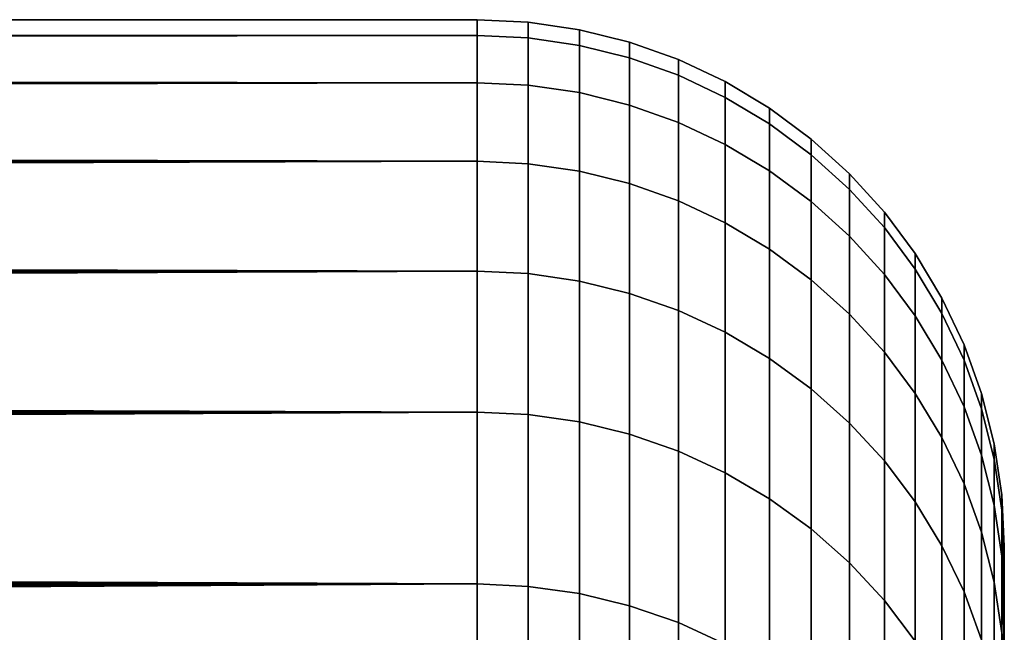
# Model space of a CAD drawing. Header units: metres. Extents: x -32 to 117, y -314 to 32.
# Tile 297 of 380: x 54.006 to 55.5, y 27.07 to 28. Entities that reach past the tile are written whole.
import ezdxf

# ---------------------------------------------------------------- set-up
doc = ezdxf.new("R2010")
doc.units = ezdxf.units.M
doc.layers.add('solid_24_501_064_XXX', color=7, linetype='CONTINUOUS')

msp = doc.modelspace()

# ---------------------------------------------------------------- linework, layer by layer
at = {"layer": 'solid_24_501_064_XXX'}
for points in [[(5.104583, 27.985342, 52.905888), (5.104846, 27.981249, 53.02454), (54.700001, 28, 52)], [(5.108784, 27.988892, 52.788612), (5.104583, 27.985342, 52.905888), (54.700001, 28, 52)], [(5.104846, 27.981249, 53.02454), (5.109465, 27.976601, 53.144482), (54.700001, 28, 52)], [(5.117603, 27.991919, 52.672684), (5.108784, 27.988892, 52.788612), (54.700001, 28, 52)], [(5.118779, 27.971378, 53.265682), (54.700001, 27.976082, 53.157101), (54.700001, 28, 52), (5.109465, 27.976601, 53.144482)], [(5.130588, 27.99444, 52.557949), (5.117603, 27.991919, 52.672684), (54.700001, 28, 52)], [(5.147282, 27.996475, 52.444252), (5.130588, 27.99444, 52.557949), (54.700001, 28, 52)], [(5.167585, 27.998037, 52.331558), (5.147282, 27.996475, 52.444252), (54.700001, 28, 52)], [(5.191731, 27.999136, 52.219948), (5.167585, 27.998037, 52.331558), (54.700001, 28, 52)], [(5.219721, 27.999786, 52.109428), (5.191731, 27.999136, 52.219948), (54.700001, 28, 52)], [(5.251555, 28, 52), (5.219721, 27.999786, 52.109428), (54.700001, 28, 52)], [(5.287916, 27.999773, 51.887318), (5.251555, 28, 52), (54.700001, 28, 52), (54.700001, 27.976082, 50.842899)], [(5.327169, 27.999102, 51.775616), (5.287916, 27.999773, 51.887318), (54.700001, 27.976082, 50.842899)], [(5.369317, 27.997995, 51.664898), (5.327169, 27.999102, 51.775616), (54.700001, 27.976082, 50.842899)], [(5.414441, 27.996466, 51.555141), (5.369317, 27.997995, 51.664898), (54.700001, 27.976082, 50.842899)], [(5.462732, 27.994524, 51.446297), (5.414441, 27.996466, 51.555141), (54.700001, 27.976082, 50.842899)], [(5.513685, 27.992186, 51.338505), (5.462732, 27.994524, 51.446297), (54.700001, 27.976082, 50.842899)], [(5.566727, 27.989464, 51.231911), (5.513685, 27.992186, 51.338505), (54.700001, 27.976082, 50.842899)], [(5.622065, 27.986372, 51.126484), (5.566727, 27.989464, 51.231911), (54.700001, 27.976082, 50.842899)], [(54.777321, 27.97234, 53.156944), (54.777321, 27.996254, 52), (54.700001, 28, 52), (54.700001, 27.976082, 53.157101)], [(54.777321, 27.996254, 52), (54.777321, 27.97234, 50.843056), (54.700001, 27.976082, 50.842899), (54.700001, 28, 52)], [(54.777321, 27.996254, 52), (54.777321, 27.97234, 53.156944), (54.855072, 27.96092, 53.156471), (54.855072, 27.984827, 52)], [(54.777321, 27.97234, 50.843056), (54.777321, 27.996254, 52), (54.855072, 27.984827, 52), (54.855072, 27.96092, 50.843529)], [(5.118779, 27.971378, 53.265682), (5.133124, 27.96557, 53.388103), (54.700001, 27.976082, 53.157101)], [(5.133124, 27.96557, 53.388103), (5.152317, 27.959164, 53.511658), (54.700001, 27.976082, 53.157101)], [(5.152317, 27.959164, 53.511658), (5.176325, 27.952141, 53.636406), (54.700001, 27.976082, 53.157101)], [(5.176325, 27.952141, 53.636406), (5.205487, 27.944473, 53.762505), (54.700001, 27.976082, 53.157101)], [(5.205487, 27.944473, 53.762505), (5.240133, 27.936132, 53.890106), (54.700001, 27.976082, 53.157101)], [(5.240133, 27.936132, 53.890106), (5.280043, 27.927122, 54.018875), (54.700001, 27.976082, 53.157101)], [(5.280043, 27.927122, 54.018875), (5.325219, 27.917414, 54.148952), (54.700001, 27.976082, 53.157101)], [(5.325219, 27.917414, 54.148952), (5.376029, 27.906942, 54.280918), (54.700001, 27.976082, 53.157101)], [(5.432829, 27.89563, 54.415333), (54.700001, 27.904366, 54.312222), (54.700001, 27.976082, 53.157101), (5.376029, 27.906942, 54.280918)], [(5.679662, 27.982922, 51.022221), (5.622065, 27.986372, 51.126484), (54.700001, 27.976082, 50.842899)], [(5.738927, 27.979136, 50.919247), (5.679662, 27.982922, 51.022221), (54.700001, 27.976082, 50.842899)], [(5.799469, 27.975029, 50.817757), (5.738927, 27.979136, 50.919247), (54.700001, 27.976082, 50.842899)], [(5.86158, 27.970627, 50.717796), (5.799469, 27.975029, 50.817757), (54.700001, 27.976082, 50.842899), (54.700001, 27.904366, 49.687778)], [(54.777321, 27.900633, 54.311913), (54.777321, 27.97234, 53.156944), (54.700001, 27.976082, 53.157101), (54.700001, 27.904366, 54.312222)], [(54.777321, 27.97234, 50.843056), (54.777321, 27.900633, 49.688087), (54.700001, 27.904366, 49.687778), (54.700001, 27.976082, 50.842899)], [(54.777321, 27.97234, 53.156944), (54.777321, 27.900633, 54.311913), (54.855072, 27.889244, 54.31097), (54.855072, 27.96092, 53.156471)], [(54.777321, 27.900633, 49.688087), (54.777321, 27.97234, 50.843056), (54.855072, 27.96092, 50.843529), (54.855072, 27.889244, 49.68903)], [(54.855072, 27.984827, 52), (54.855072, 27.96092, 53.156471), (54.931324, 27.941936, 53.155685), (54.931324, 27.965826, 52)], [(54.855072, 27.96092, 50.843529), (54.855072, 27.984827, 52), (54.931324, 27.965826, 52), (54.931324, 27.941936, 50.844315)], [(5.925173, 27.965919, 50.618919), (5.86158, 27.970627, 50.717796), (54.700001, 27.904366, 49.687778)], [(5.990097, 27.960896, 50.520683), (5.925173, 27.965919, 50.618919), (54.700001, 27.904366, 49.687778)], [(6.056006, 27.955599, 50.423775), (5.990097, 27.960896, 50.520683), (54.700001, 27.904366, 49.687778)], [(54.855072, 27.96092, 53.156471), (54.855072, 27.889244, 54.31097), (54.931324, 27.870308, 54.309399), (54.931324, 27.941936, 53.155685)], [(54.855072, 27.889244, 49.68903), (54.855072, 27.96092, 50.843529), (54.931324, 27.941936, 50.844315), (54.931324, 27.870308, 49.690601)], [(54.931324, 27.965826, 52), (54.931324, 27.941936, 53.155685), (55.005348, 27.915567, 53.154598), (55.005348, 27.939434, 52)], [(54.931324, 27.941936, 50.844315), (54.931324, 27.965826, 52), (55.005348, 27.939434, 52), (55.005348, 27.915567, 50.845402)], [(6.123339, 27.950008, 50.327572), (6.056006, 27.955599, 50.423775), (54.700001, 27.904366, 49.687778)], [(6.192833, 27.944042, 50.230679), (6.123339, 27.950008, 50.327572), (54.700001, 27.904366, 49.687778)], [(6.264667, 27.937656, 50.132565), (6.192833, 27.944042, 50.230679), (54.700001, 27.904366, 49.687778)], [(6.338357, 27.930899, 50.034058), (6.264667, 27.937656, 50.132565), (54.700001, 27.904366, 49.687778)], [(6.414952, 27.92367, 49.933918), (6.338357, 27.930899, 50.034058), (54.700001, 27.904366, 49.687778)], [(54.931324, 27.941936, 53.155685), (54.931324, 27.870308, 54.309399), (55.005348, 27.844006, 54.30722), (55.005348, 27.915567, 53.154598)], [(54.931324, 27.870308, 49.690601), (54.931324, 27.941936, 50.844315), (55.005348, 27.915567, 50.845402), (55.005348, 27.844006, 49.69278)], [(55.005348, 27.939434, 52), (55.005348, 27.915567, 53.154598), (55.076424, 27.882069, 53.15321), (55.076424, 27.905907, 52)], [(55.005348, 27.915567, 50.845402), (55.005348, 27.939434, 52), (55.076424, 27.905907, 52), (55.076424, 27.882069, 50.84679)], [(6.495462, 27.915857, 49.830925), (6.414952, 27.92367, 49.933918), (54.700001, 27.904366, 49.687778)], [(6.579183, 27.907488, 49.725769), (6.495462, 27.915857, 49.830925), (54.700001, 27.904366, 49.687778)], [(55.005348, 27.915567, 53.154598), (55.005348, 27.844006, 54.30722), (55.076424, 27.810595, 54.304451), (55.076424, 27.882069, 53.15321)], [(55.005348, 27.844006, 49.69278), (55.005348, 27.915567, 50.845402), (55.076424, 27.882069, 50.84679), (55.076424, 27.810595, 49.695549)], [(5.432829, 27.89563, 54.415333), (5.495449, 27.883453, 54.552059), (54.700001, 27.904366, 54.312222)], [(5.495449, 27.883453, 54.552059), (5.563854, 27.870394, 54.690937), (54.700001, 27.904366, 54.312222)], [(5.563854, 27.870394, 54.690937), (5.638284, 27.856403, 54.8321), (54.700001, 27.904366, 54.312222)], [(5.638284, 27.856403, 54.8321), (5.718978, 27.841433, 54.975681), (54.700001, 27.904366, 54.312222)], [(5.718978, 27.841433, 54.975681), (5.805986, 27.825434, 55.121731), (54.700001, 27.904366, 54.312222)], [(5.805986, 27.825434, 55.121731), (5.899159, 27.808384, 55.270134), (54.700001, 27.904366, 54.312222)], [(5.899159, 27.808384, 55.270134), (5.998357, 27.790258, 55.420746), (54.700001, 27.904366, 54.312222)], [(6.103448, 27.77104, 55.573425), (54.700001, 27.784977, 55.463394), (54.700001, 27.904366, 54.312222), (5.998357, 27.790258, 55.420746)], [(6.666594, 27.898504, 49.618099), (6.579183, 27.907488, 49.725769), (54.700001, 27.904366, 49.687778)], [(6.758825, 27.888788, 49.506908), (6.666594, 27.898504, 49.618099), (54.700001, 27.904366, 49.687778), (54.700001, 27.784977, 48.536606)], [(54.777321, 27.78126, 55.462929), (54.777321, 27.900633, 54.311913), (54.700001, 27.904366, 54.312222), (54.700001, 27.784977, 55.463394)], [(54.777321, 27.900633, 49.688087), (54.777321, 27.78126, 48.537071), (54.700001, 27.784977, 48.536606), (54.700001, 27.904366, 49.687778)], [(54.777321, 27.900633, 54.311913), (54.777321, 27.78126, 55.462929), (54.855072, 27.76992, 55.461517), (54.855072, 27.889244, 54.31097)], [(54.777321, 27.78126, 48.537071), (54.777321, 27.900633, 49.688087), (54.855072, 27.889244, 49.68903), (54.855072, 27.76992, 48.538483)], [(55.076424, 27.905907, 52), (55.076424, 27.882069, 53.15321), (55.143867, 27.841764, 53.151543), (55.143867, 27.865568, 52)], [(55.076424, 27.882069, 50.84679), (55.076424, 27.905907, 52), (55.143867, 27.865568, 52), (55.143867, 27.841764, 50.848457)], [(6.856378, 27.878246, 49.391663), (6.758825, 27.888788, 49.506908), (54.700001, 27.784977, 48.536606)], [(54.855072, 27.889244, 54.31097), (54.855072, 27.76992, 55.461517), (54.931324, 27.751064, 55.459167), (54.931324, 27.870308, 54.309399)], [(54.855072, 27.76992, 48.538483), (54.855072, 27.889244, 49.68903), (54.931324, 27.870308, 49.690601), (54.931324, 27.751064, 48.540833)], [(6.958717, 27.866875, 49.272858), (6.856378, 27.878246, 49.391663), (54.700001, 27.784977, 48.536606)], [(54.931324, 27.870308, 54.309399), (54.931324, 27.751064, 55.459167), (55.005348, 27.724874, 55.455902), (55.005348, 27.844006, 54.30722)], [(54.931324, 27.751064, 48.540833), (54.931324, 27.870308, 49.690601), (55.005348, 27.844006, 49.69278), (55.005348, 27.724874, 48.544098)], [(55.076424, 27.882069, 53.15321), (55.076424, 27.810595, 54.304451), (55.143867, 27.770393, 54.301121), (55.143867, 27.841764, 53.151543)], [(55.076424, 27.810595, 49.695549), (55.076424, 27.882069, 50.84679), (55.143867, 27.841764, 50.848457), (55.143867, 27.770393, 49.698879)], [(7.066037, 27.854639, 49.150593), (6.958717, 27.866875, 49.272858), (54.700001, 27.784977, 48.536606)], [(7.178548, 27.841497, 49.024929), (7.066037, 27.854639, 49.150593), (54.700001, 27.784977, 48.536606)], [(55.143867, 27.865568, 52), (55.143867, 27.841764, 53.151543), (55.207027, 27.795042, 53.149612), (55.207027, 27.818808, 52)], [(55.143867, 27.841764, 50.848457), (55.143867, 27.865568, 52), (55.207027, 27.818808, 52), (55.207027, 27.795042, 50.850388)], [(7.296306, 27.827383, 48.895691), (7.178548, 27.841497, 49.024929), (54.700001, 27.784977, 48.536606)], [(55.005348, 27.844006, 54.30722), (55.005348, 27.724874, 55.455902), (55.076424, 27.691607, 55.451756), (55.076424, 27.810595, 54.304451)], [(55.005348, 27.724874, 48.544098), (55.005348, 27.844006, 49.69278), (55.076424, 27.810595, 49.695549), (55.076424, 27.691607, 48.548244)], [(55.143867, 27.841764, 53.151543), (55.143867, 27.770393, 54.301121), (55.207027, 27.723791, 54.29726), (55.207027, 27.795042, 53.149612)], [(55.143867, 27.770393, 49.698879), (55.143867, 27.841764, 50.848457), (55.207027, 27.795042, 50.850388), (55.207027, 27.723791, 49.70274)], [(7.419082, 27.812277, 48.763142), (7.296306, 27.827383, 48.895691), (54.700001, 27.784977, 48.536606)], [(7.546621, 27.796173, 48.627647), (7.419082, 27.812277, 48.763142), (54.700001, 27.784977, 48.536606)], [(55.076424, 27.810595, 54.304451), (55.076424, 27.691607, 55.451756), (55.143867, 27.651577, 55.446766), (55.143867, 27.770393, 54.301121)], [(55.076424, 27.691607, 48.548244), (55.076424, 27.810595, 49.695549), (55.143867, 27.770393, 49.698879), (55.143867, 27.651577, 48.553234)], [(55.207027, 27.818808, 52), (55.207027, 27.795042, 53.149612), (55.265297, 27.742355, 53.14743), (55.265297, 27.766073, 52)], [(55.207027, 27.795042, 50.850388), (55.207027, 27.818808, 52), (55.265297, 27.766073, 52), (55.265297, 27.742355, 50.85257)], [(7.678889, 27.779045, 48.489346), (7.546621, 27.796173, 48.627647), (54.700001, 27.784977, 48.536606)], [(55.207027, 27.795042, 53.149612), (55.207027, 27.723791, 54.29726), (55.265297, 27.671238, 54.292904), (55.265297, 27.742355, 53.14743)], [(55.207027, 27.723791, 49.70274), (55.207027, 27.795042, 50.850388), (55.265297, 27.742355, 50.85257), (55.265297, 27.671238, 49.707096)], [(6.103448, 27.77104, 55.573425), (6.214521, 27.750698, 55.728107), (54.700001, 27.784977, 55.463394)], [(6.214521, 27.750698, 55.728107), (6.331566, 27.729183, 55.884892), (54.700001, 27.784977, 55.463394)], [(6.331566, 27.729183, 55.884892), (6.454474, 27.70644, 56.043911), (54.700001, 27.784977, 55.463394)], [(6.454474, 27.70644, 56.043911), (6.583142, 27.682407, 56.205269), (54.700001, 27.784977, 55.463394)], [(6.583142, 27.682407, 56.205269), (6.717589, 27.65708, 56.368748), (54.700001, 27.784977, 55.463394)], [(6.717589, 27.65708, 56.368748), (6.857852, 27.630394, 56.534454), (54.700001, 27.784977, 55.463394)], [(7.003938, 27.602261, 56.702679), (54.700001, 27.618116, 56.608646), (54.700001, 27.784977, 55.463394), (6.857852, 27.630394, 56.534454)], [(7.815975, 27.760828, 48.348087), (7.678889, 27.779045, 48.489346), (54.700001, 27.784977, 48.536606), (54.700001, 27.618116, 47.391354)], [(54.777321, 27.614422, 56.608032), (54.777321, 27.78126, 55.462929), (54.700001, 27.784977, 55.463394), (54.700001, 27.618116, 56.608646)], [(54.777321, 27.78126, 48.537071), (54.777321, 27.614422, 47.391968), (54.700001, 27.618116, 47.391354), (54.700001, 27.784977, 48.536606)], [(54.777321, 27.78126, 55.462929), (54.777321, 27.614422, 56.608032), (54.855072, 27.603149, 56.606152), (54.855072, 27.76992, 55.461517)], [(54.777321, 27.614422, 47.391968), (54.777321, 27.78126, 48.537071), (54.855072, 27.76992, 48.538483), (54.855072, 27.603149, 47.393848)], [(54.855072, 27.76992, 55.461517), (54.855072, 27.603149, 56.606152), (54.931324, 27.584408, 56.603024), (54.931324, 27.751064, 55.459167)], [(54.855072, 27.603149, 47.393848), (54.855072, 27.76992, 48.538483), (54.931324, 27.751064, 48.540833), (54.931324, 27.584408, 47.396976)], [(55.143867, 27.770393, 54.301121), (55.143867, 27.651577, 55.446766), (55.207027, 27.605175, 55.440983), (55.207027, 27.723791, 54.29726)], [(55.143867, 27.651577, 48.553234), (55.143867, 27.770393, 49.698879), (55.207027, 27.723791, 49.70274), (55.207027, 27.605175, 48.559017)], [(55.265297, 27.766073, 52), (55.265297, 27.742355, 53.14743), (55.318108, 27.68421, 53.145027), (55.318108, 27.707878, 52)], [(55.265297, 27.742355, 50.85257), (55.265297, 27.766073, 52), (55.318108, 27.707878, 52), (55.318108, 27.68421, 50.854973)], [(7.957725, 27.741472, 48.203861), (7.815975, 27.760828, 48.348087), (54.700001, 27.618116, 47.391354)], [(54.931324, 27.751064, 55.459167), (54.931324, 27.584408, 56.603024), (55.005348, 27.558376, 56.598679), (55.005348, 27.724874, 55.455902)], [(54.931324, 27.584408, 47.396976), (54.931324, 27.751064, 48.540833), (55.005348, 27.724874, 48.544098), (55.005348, 27.558376, 47.401321)], [(8.103909, 27.720945, 48.056755), (7.957725, 27.741472, 48.203861), (54.700001, 27.618116, 47.391354)], [(55.265297, 27.742355, 53.14743), (55.265297, 27.671238, 54.292904), (55.318108, 27.613243, 54.288097), (55.318108, 27.68421, 53.145027)], [(55.265297, 27.671238, 49.707096), (55.265297, 27.742355, 50.85257), (55.318108, 27.68421, 50.854973), (55.318108, 27.613243, 49.711903)], [(8.254256, 27.699245, 47.907104), (8.103909, 27.720945, 48.056755), (54.700001, 27.618116, 47.391354)], [(55.005348, 27.724874, 55.455902), (55.005348, 27.558376, 56.598679), (55.076424, 27.525307, 56.593163), (55.076424, 27.691607, 55.451756)], [(55.005348, 27.558376, 47.401321), (55.005348, 27.724874, 48.544098), (55.076424, 27.691607, 48.548244), (55.076424, 27.525307, 47.406837)], [(55.207027, 27.723791, 54.29726), (55.207027, 27.605175, 55.440983), (55.265297, 27.552847, 55.43446), (55.265297, 27.671238, 54.292904)], [(55.207027, 27.605175, 48.559017), (55.207027, 27.723791, 49.70274), (55.265297, 27.671238, 49.707096), (55.265297, 27.552847, 48.56554)], [(55.318108, 27.707878, 52), (55.318108, 27.68421, 53.145027), (55.364956, 27.621168, 53.142422), (55.364956, 27.644783, 52)], [(55.318108, 27.68421, 50.854973), (55.318108, 27.707878, 52), (55.364956, 27.644783, 52), (55.364956, 27.621168, 50.857578)], [(8.4095, 27.676226, 47.754234), (8.254256, 27.699245, 47.907104), (54.700001, 27.618116, 47.391354)], [(55.076424, 27.691607, 55.451756), (55.076424, 27.525307, 56.593163), (55.143867, 27.485518, 56.586521), (55.143867, 27.651577, 55.446766)], [(55.076424, 27.525307, 47.406837), (55.076424, 27.691607, 48.548244), (55.143867, 27.651577, 48.553234), (55.143867, 27.485518, 47.413479)], [(8.570502, 27.651699, 47.597321), (8.4095, 27.676226, 47.754234), (54.700001, 27.618116, 47.391354)], [(55.318108, 27.68421, 53.145027), (55.318108, 27.613243, 54.288097), (55.364956, 27.550362, 54.282887), (55.364956, 27.621168, 53.142422)], [(55.318108, 27.613243, 49.711903), (55.318108, 27.68421, 50.854973), (55.364956, 27.621168, 50.857578), (55.364956, 27.550362, 49.717113)], [(55.265297, 27.671238, 54.292904), (55.265297, 27.552847, 55.43446), (55.318108, 27.495098, 55.427261), (55.318108, 27.613243, 54.288097)], [(55.265297, 27.552847, 48.56554), (55.265297, 27.671238, 49.707096), (55.318108, 27.613243, 49.711903), (55.318108, 27.495098, 48.572739)], [(8.737065, 27.625616, 47.436527), (8.570502, 27.651699, 47.597321), (54.700001, 27.618116, 47.391354)], [(55.143867, 27.651577, 55.446766), (55.143867, 27.485518, 56.586521), (55.207027, 27.439394, 56.578827), (55.207027, 27.605175, 55.440983)], [(55.143867, 27.485518, 47.413479), (55.143867, 27.651577, 48.553234), (55.207027, 27.605175, 48.559017), (55.207027, 27.439394, 47.421173)], [(55.364956, 27.644783, 52), (55.364956, 27.621168, 53.142422), (55.405388, 27.553837, 53.139637), (55.405388, 27.577394, 52)], [(55.364956, 27.621168, 50.857578), (55.364956, 27.644783, 52), (55.405388, 27.577394, 52), (55.405388, 27.553837, 50.860363)], [(7.003938, 27.602261, 56.702679), (7.155851, 27.572584, 56.873669), (54.700001, 27.618116, 56.608646)], [(7.155851, 27.572584, 56.873669), (7.313557, 27.541355, 57.04715), (54.700001, 27.618116, 56.608646)], [(7.313557, 27.541355, 57.04715), (7.477085, 27.508511, 57.223206), (54.700001, 27.618116, 56.608646)], [(7.477085, 27.508511, 57.223206), (7.646496, 27.473936, 57.402115), (54.700001, 27.618116, 56.608646)], [(7.646496, 27.473936, 57.402115), (7.821837, 27.437519, 57.584129), (54.700001, 27.618116, 56.608646)], [(8.003022, 27.399263, 57.768917), (54.700001, 27.404072, 57.746029), (54.700001, 27.618116, 56.608646), (7.821837, 27.437519, 57.584129)], [(8.909126, 27.597929, 47.271961), (8.737065, 27.625616, 47.436527), (54.700001, 27.618116, 47.391354)], [(9.087562, 27.568434, 47.102917), (8.909126, 27.597929, 47.271961), (54.700001, 27.618116, 47.391354), (54.700001, 27.404072, 46.253971)], [(54.777321, 27.400406, 57.745262), (54.777321, 27.614422, 56.608032), (54.700001, 27.618116, 56.608646), (54.700001, 27.404072, 57.746029)], [(54.777321, 27.614422, 47.391968), (54.777321, 27.400406, 46.254738), (54.700001, 27.404072, 46.253971), (54.700001, 27.618116, 47.391354)], [(54.777321, 27.614422, 56.608032), (54.777321, 27.400406, 57.745262), (54.855072, 27.389221, 57.742916), (54.855072, 27.603149, 56.606152)], [(54.777321, 27.400406, 46.254738), (54.777321, 27.614422, 47.391968), (54.855072, 27.603149, 47.393848), (54.855072, 27.389221, 46.257084)], [(55.364956, 27.621168, 53.142422), (55.364956, 27.550362, 54.282887), (55.405388, 27.483204, 54.277325), (55.405388, 27.553837, 53.139637)], [(55.364956, 27.550362, 49.717113), (55.364956, 27.621168, 50.857578), (55.405388, 27.553837, 50.860363), (55.405388, 27.483204, 49.722675)], [(54.855072, 27.603149, 56.606152), (54.855072, 27.389221, 57.742916), (54.931324, 27.370625, 57.739017), (54.931324, 27.584408, 56.603024)], [(54.855072, 27.389221, 46.257084), (54.855072, 27.603149, 47.393848), (54.931324, 27.584408, 47.396976), (54.931324, 27.370625, 46.260983)], [(55.207027, 27.605175, 55.440983), (55.207027, 27.439394, 56.578827), (55.265297, 27.387381, 56.570145), (55.265297, 27.552847, 55.43446)], [(55.207027, 27.439394, 47.421173), (55.207027, 27.605175, 48.559017), (55.265297, 27.552847, 48.56554), (55.265297, 27.387381, 47.429855)], [(55.318108, 27.613243, 54.288097), (55.318108, 27.495098, 55.427261), (55.364956, 27.432487, 55.419456), (55.364956, 27.550362, 54.282887)], [(55.318108, 27.495098, 48.572739), (55.318108, 27.613243, 49.711903), (55.364956, 27.550362, 49.717113), (55.364956, 27.432487, 48.580544)], [(54.931324, 27.584408, 56.603024), (54.931324, 27.370625, 57.739017), (55.005348, 27.344795, 57.733601), (55.005348, 27.558376, 56.598679)], [(54.931324, 27.370625, 46.260983), (54.931324, 27.584408, 47.396976), (55.005348, 27.558376, 47.401321), (55.005348, 27.344795, 46.266399)], [(55.405388, 27.577394, 52), (55.405388, 27.553837, 53.139637), (55.439014, 27.482868, 53.1367), (55.439014, 27.506365, 52)], [(55.405388, 27.553837, 50.860363), (55.405388, 27.577394, 52), (55.439014, 27.506365, 52), (55.439014, 27.482868, 50.8633)], [(9.273206, 27.536922, 46.928719), (9.087562, 27.568434, 47.102917), (54.700001, 27.404072, 46.253971)], [(55.005348, 27.558376, 56.598679), (55.005348, 27.344795, 57.733601), (55.076424, 27.311981, 57.726719), (55.076424, 27.525307, 56.593163)], [(55.005348, 27.344795, 46.266399), (55.005348, 27.558376, 47.401321), (55.076424, 27.525307, 47.406837), (55.076424, 27.311981, 46.273281)], [(55.405388, 27.553837, 53.139637), (55.405388, 27.483204, 54.277325), (55.439014, 27.412416, 54.271458), (55.439014, 27.482868, 53.1367)], [(55.405388, 27.483204, 49.722675), (55.405388, 27.553837, 50.860363), (55.439014, 27.482868, 50.8633), (55.439014, 27.412416, 49.728542)], [(55.265297, 27.552847, 55.43446), (55.265297, 27.387381, 56.570145), (55.318108, 27.329979, 56.560566), (55.318108, 27.495098, 55.427261)], [(55.265297, 27.387381, 47.429855), (55.265297, 27.552847, 48.56554), (55.318108, 27.495098, 48.572739), (55.318108, 27.329979, 47.439434)], [(55.364956, 27.550362, 54.282887), (55.364956, 27.432487, 55.419456), (55.405388, 27.365616, 55.411121), (55.405388, 27.483204, 54.277325)], [(55.364956, 27.432487, 48.580544), (55.364956, 27.550362, 49.717113), (55.405388, 27.483204, 49.722675), (55.405388, 27.365616, 48.588879)], [(9.46598, 27.503302, 46.749435), (9.273206, 27.536922, 46.928719), (54.700001, 27.404072, 46.253971)], [(55.076424, 27.525307, 56.593163), (55.076424, 27.311981, 57.726719), (55.143867, 27.272501, 57.718441), (55.143867, 27.485518, 56.586521)], [(55.076424, 27.311981, 46.273281), (55.076424, 27.525307, 47.406837), (55.143867, 27.485518, 47.413479), (55.143867, 27.272501, 46.281559)], [(9.664948, 27.467632, 46.565922), (9.46598, 27.503302, 46.749435), (54.700001, 27.404072, 46.253971)], [(55.318108, 27.495098, 55.427261), (55.318108, 27.329979, 56.560566), (55.364956, 27.267744, 56.550182), (55.364956, 27.432487, 55.419456)], [(55.318108, 27.329979, 47.439434), (55.318108, 27.495098, 48.572739), (55.364956, 27.432487, 48.580544), (55.364956, 27.267744, 47.449818)], [(55.439014, 27.506365, 52), (55.439014, 27.482868, 53.1367), (55.465508, 27.408945, 53.133644), (55.465508, 27.432379, 52)], [(55.439014, 27.482868, 50.8633), (55.439014, 27.506365, 52), (55.465508, 27.432379, 52), (55.465508, 27.408945, 50.866356)], [(55.143867, 27.485518, 56.586521), (55.143867, 27.272501, 57.718441), (55.207027, 27.226734, 57.708847), (55.207027, 27.439394, 56.578827)], [(55.143867, 27.272501, 46.281559), (55.143867, 27.485518, 47.413479), (55.207027, 27.439394, 47.421173), (55.207027, 27.226734, 46.291153)], [(55.405388, 27.483204, 54.277325), (55.405388, 27.365616, 55.411121), (55.439014, 27.295132, 55.402336), (55.439014, 27.412416, 54.271458)], [(55.405388, 27.365616, 48.588879), (55.405388, 27.483204, 49.722675), (55.439014, 27.412416, 49.728542), (55.439014, 27.295132, 48.597664)], [(55.439014, 27.482868, 53.1367), (55.439014, 27.412416, 54.271458), (55.465508, 27.338682, 54.265347), (55.465508, 27.408945, 53.133644)], [(55.439014, 27.412416, 49.728542), (55.439014, 27.482868, 50.8633), (55.465508, 27.408945, 50.866356), (55.465508, 27.338682, 49.734653)], [(9.869176, 27.429998, 46.37904), (9.664948, 27.467632, 46.565922), (54.700001, 27.404072, 46.253971)], [(55.207027, 27.439394, 56.578827), (55.207027, 27.226734, 57.708847), (55.265297, 27.175125, 57.698025), (55.265297, 27.387381, 56.570145)], [(55.207027, 27.226734, 46.291153), (55.207027, 27.439394, 47.421173), (55.265297, 27.387381, 47.429855), (55.265297, 27.175125, 46.301975)], [(10.079415, 27.3902, 46.188206), (9.869176, 27.429998, 46.37904), (54.700001, 27.404072, 46.253971)], [(55.364956, 27.432487, 55.419456), (55.364956, 27.267744, 56.550182), (55.405388, 27.201275, 56.539089), (55.405388, 27.365616, 55.411121)], [(55.364956, 27.267744, 47.449818), (55.364956, 27.432487, 48.580544), (55.405388, 27.365616, 48.588879), (55.405388, 27.201275, 47.460911)], [(55.465508, 27.432379, 52), (55.465508, 27.408945, 53.133644), (55.484612, 27.332781, 53.130493), (55.484612, 27.35615, 52)], [(55.465508, 27.408945, 50.866356), (55.465508, 27.432379, 52), (55.484612, 27.35615, 52), (55.484612, 27.332781, 50.869507)], [(55.439014, 27.412416, 54.271458), (55.439014, 27.295132, 55.402336), (55.465508, 27.221714, 55.393185), (55.465508, 27.338682, 54.265347)], [(55.439014, 27.295132, 48.597664), (55.439014, 27.412416, 49.728542), (55.465508, 27.338682, 49.734653), (55.465508, 27.221714, 48.606815)], [(55.465508, 27.408945, 53.133644), (55.465508, 27.338682, 54.265347), (55.484612, 27.262714, 54.259052), (55.484612, 27.332781, 53.130493)], [(55.465508, 27.338682, 49.734653), (55.465508, 27.408945, 50.866356), (55.484612, 27.332781, 50.869507), (55.484612, 27.262714, 49.740948)], [(8.003022, 27.399263, 57.768917), (8.190109, 27.359074, 57.956604), (54.700001, 27.404072, 57.746029)], [(8.190109, 27.359074, 57.956604), (8.383216, 27.316803, 58.147545), (54.700001, 27.404072, 57.746029)], [(8.383216, 27.316803, 58.147545), (8.582434, 27.272305, 58.34203), (54.700001, 27.404072, 57.746029)], [(8.582434, 27.272305, 58.34203), (8.787596, 27.225594, 58.539654), (54.700001, 27.404072, 57.746029)], [(8.787596, 27.225594, 58.539654), (8.998818, 27.176544, 58.740585), (54.700001, 27.404072, 57.746029)], [(9.216329, 27.124969, 58.945217), (54.700001, 27.143208, 58.873592), (54.700001, 27.404072, 57.746029), (8.998818, 27.176544, 58.740585)], [(10.295195, 27.348228, 45.993801), (10.079415, 27.3902, 46.188206), (54.700001, 27.404072, 46.253971), (54.700001, 27.143208, 45.126408)], [(54.777321, 27.139576, 58.872673), (54.777321, 27.400406, 57.745262), (54.700001, 27.404072, 57.746029), (54.700001, 27.143208, 58.873592)], [(54.777321, 27.400406, 46.254738), (54.777321, 27.139576, 45.127327), (54.700001, 27.143208, 45.126408), (54.700001, 27.404072, 46.253971)], [(54.777321, 27.400406, 57.745262), (54.777321, 27.139576, 58.872673), (54.855072, 27.128498, 58.869869), (54.855072, 27.389221, 57.742916)], [(54.777321, 27.139576, 45.127327), (54.777321, 27.400406, 46.254738), (54.855072, 27.389221, 46.257084), (54.855072, 27.128498, 45.130131)], [(54.855072, 27.389221, 57.742916), (54.855072, 27.128498, 58.869869), (54.931324, 27.110079, 58.865204), (54.931324, 27.370625, 57.739017)], [(54.855072, 27.128498, 45.130131), (54.855072, 27.389221, 46.257084), (54.931324, 27.370625, 46.260983), (54.931324, 27.110079, 45.134796)], [(55.265297, 27.387381, 56.570145), (55.265297, 27.175125, 57.698025), (55.318108, 27.118168, 57.686081), (55.318108, 27.329979, 56.560566)], [(55.265297, 27.175125, 46.301975), (55.265297, 27.387381, 47.429855), (55.318108, 27.329979, 47.439434), (55.318108, 27.118168, 46.313919)], [(54.931324, 27.370625, 57.739017), (54.931324, 27.110079, 58.865204), (55.005348, 27.084494, 58.858727), (55.005348, 27.344795, 57.733601)], [(54.931324, 27.110079, 45.134796), (54.931324, 27.370625, 46.260983), (55.005348, 27.344795, 46.266399), (55.005348, 27.084494, 45.141273)], [(55.405388, 27.365616, 55.411121), (55.405388, 27.201275, 56.539089), (55.439014, 27.131214, 56.527397), (55.439014, 27.295132, 55.402336)], [(55.405388, 27.201275, 47.460911), (55.405388, 27.365616, 48.588879), (55.439014, 27.295132, 48.597664), (55.439014, 27.131214, 47.472603)], [(10.514773, 27.304319, 45.797253), (10.295195, 27.348228, 45.993801), (54.700001, 27.143208, 45.126408)], [(55.005348, 27.344795, 57.733601), (55.005348, 27.084494, 58.858727), (55.076424, 27.051994, 58.850494), (55.076424, 27.311981, 57.726719)], [(55.005348, 27.084494, 45.141273), (55.005348, 27.344795, 46.266399), (55.076424, 27.311981, 46.273281), (55.076424, 27.051994, 45.149506)], [(55.484612, 27.35615, 52), (55.484612, 27.332781, 53.130493), (55.496147, 27.255112, 53.127281), (55.496147, 27.278414, 52)], [(55.484612, 27.332781, 50.869507), (55.484612, 27.35615, 52), (55.496147, 27.278414, 52), (55.496147, 27.255112, 50.872719)], [(55.318108, 27.329979, 56.560566), (55.318108, 27.118168, 57.686081), (55.364956, 27.056414, 57.673134), (55.364956, 27.267744, 56.550182)], [(55.318108, 27.118168, 46.313919), (55.318108, 27.329979, 47.439434), (55.364956, 27.267744, 47.449818), (55.364956, 27.056414, 46.326866)], [(55.465508, 27.338682, 54.265347), (55.465508, 27.221714, 55.393185), (55.484612, 27.14607, 55.383755), (55.484612, 27.262714, 54.259052)], [(55.465508, 27.221714, 48.606815), (55.465508, 27.338682, 49.734653), (55.484612, 27.262714, 49.740948), (55.484612, 27.14607, 48.616245)], [(55.484612, 27.332781, 53.130493), (55.484612, 27.262714, 54.259052), (55.496147, 27.185244, 54.252632), (55.496147, 27.255112, 53.127281)], [(55.484612, 27.262714, 49.740948), (55.484612, 27.332781, 50.869507), (55.496147, 27.255112, 50.872719), (55.496147, 27.185244, 49.747368)], [(10.73723, 27.2586, 45.599319), (10.514773, 27.304319, 45.797253), (54.700001, 27.143208, 45.126408)], [(55.076424, 27.311981, 57.726719), (55.076424, 27.051994, 58.850494), (55.143867, 27.01289, 58.840591), (55.143867, 27.272501, 57.718441)], [(55.076424, 27.051994, 45.149506), (55.076424, 27.311981, 46.273281), (55.143867, 27.272501, 46.281559), (55.143867, 27.01289, 45.159409)], [(55.439014, 27.295132, 55.402336), (55.439014, 27.131214, 56.527397), (55.465508, 27.058237, 56.515221), (55.465508, 27.221714, 55.393185)], [(55.439014, 27.131214, 47.472603), (55.439014, 27.295132, 48.597664), (55.465508, 27.221714, 48.606815), (55.465508, 27.058237, 47.484779)], [(55.143867, 27.272501, 57.718441), (55.143867, 27.01289, 58.840591), (55.207027, 26.967558, 58.829113), (55.207027, 27.226734, 57.708847)], [(55.143867, 27.01289, 45.159409), (55.143867, 27.272501, 46.281559), (55.207027, 27.226734, 46.291153), (55.207027, 26.967558, 45.170887)], [(55.496147, 27.278414, 52), (55.496147, 27.255112, 53.127281), (55.5, 27.194252, 52.565304), (55.5, 27.200001, 52)], [(55.496147, 27.278414, 52), (55.5, 27.200001, 52), (55.5, 27.19425, 51.434669)], [(55.496147, 27.255112, 50.872719), (55.496147, 27.278414, 52), (55.5, 27.19425, 51.434669)], [(10.963609, 27.210835, 45.399204), (10.73723, 27.2586, 45.599319), (54.700001, 27.143208, 45.126408)], [(55.364956, 27.267744, 56.550182), (55.364956, 27.056414, 57.673134), (55.405388, 26.990461, 57.659306), (55.405388, 27.201275, 56.539089)], [(55.364956, 27.056414, 46.326866), (55.364956, 27.267744, 47.449818), (55.405388, 27.201275, 47.460911), (55.405388, 26.990461, 46.340694)], [(55.484612, 27.262714, 54.259052), (55.484612, 27.14607, 55.383755), (55.496147, 27.068932, 55.374138), (55.496147, 27.185244, 54.252632)], [(55.484612, 27.14607, 48.616245), (55.484612, 27.262714, 49.740948), (55.496147, 27.185244, 49.747368), (55.496147, 27.068932, 48.625862)], [(55.496147, 27.255112, 53.127281), (55.496147, 27.185244, 54.252632), (55.5, 27.147263, 53.694992), (55.5, 27.176672, 53.130302)], [(55.496147, 27.255112, 53.127281), (55.5, 27.176672, 53.130302), (55.5, 27.194252, 52.565304)], [(55.496147, 27.255112, 50.872719), (55.5, 27.19425, 51.434669), (55.5, 27.17667, 50.869648)], [(55.496147, 27.255112, 50.872719), (55.5, 27.17667, 50.869648), (55.5, 27.147257, 50.304943)], [(55.496147, 27.185244, 49.747368), (55.496147, 27.255112, 50.872719), (55.5, 27.147257, 50.304943)], [(55.207027, 27.226734, 57.708847), (55.207027, 26.967558, 58.829113), (55.265297, 26.916439, 58.81617), (55.265297, 27.175125, 57.698025)], [(55.207027, 26.967558, 45.170887), (55.207027, 27.226734, 46.291153), (55.265297, 27.175125, 46.301975), (55.265297, 26.916439, 45.18383)], [(11.192823, 27.161175, 45.197746), (10.963609, 27.210835, 45.399204), (54.700001, 27.143208, 45.126408)], [(55.465508, 27.221714, 55.393185), (55.465508, 27.058237, 56.515221), (55.484612, 26.983047, 56.502674), (55.484612, 27.14607, 55.383755)], [(55.465508, 27.058237, 47.484779), (55.465508, 27.221714, 48.606815), (55.484612, 27.14607, 48.616245), (55.484612, 26.983047, 47.497326)], [(55.405388, 27.201275, 56.539089), (55.405388, 26.990461, 57.659306), (55.439014, 26.920942, 57.64473), (55.439014, 27.131214, 56.527397)], [(55.405388, 26.990461, 46.340694), (55.405388, 27.201275, 47.460911), (55.439014, 27.131214, 47.472603), (55.439014, 26.920942, 46.35527)], [(55.5, 25.5, 52), (55.5, 27.200001, 52), (55.5, 27.194252, 52.565304)], [(55.5, 25.5, 52), (55.5, 25.47699, 50.91777), (55.5, 27.19425, 51.434669), (55.5, 27.200001, 52)], [(55.496147, 27.185244, 54.252632), (55.496147, 27.068932, 55.374138), (55.5, 27.05294, 54.823822), (55.5, 27.106022, 54.259373)], [(55.496147, 27.185244, 54.252632), (55.5, 27.106022, 54.259373), (55.5, 27.147263, 53.694992)], [(55.496147, 27.185244, 49.747368), (55.5, 27.147257, 50.304943), (55.5, 27.106014, 49.740547)], [(55.496147, 27.185244, 49.747368), (55.5, 27.106014, 49.740547), (55.5, 27.052931, 49.176083)], [(55.496147, 27.068932, 48.625862), (55.496147, 27.185244, 49.747368), (55.5, 27.052931, 49.176083)], [(55.5, 25.5, 52), (55.5, 27.194252, 52.565304), (55.5, 27.176672, 53.130302), (55.5, 25.47699, 53.08223)], [(55.5, 25.47699, 50.91777), (55.5, 27.17667, 50.869648), (55.5, 27.19425, 51.434669)], [(55.265297, 27.175125, 57.698025), (55.265297, 26.916439, 58.81617), (55.318108, 26.860025, 58.801884), (55.318108, 27.118168, 57.686081)], [(55.265297, 26.916439, 45.18383), (55.265297, 27.175125, 46.301975), (55.318108, 27.118168, 46.313919), (55.318108, 26.860025, 45.198116)], [(55.5, 25.47699, 53.08223), (55.5, 27.176672, 53.130302), (55.5, 27.147263, 53.694992)], [(55.5, 25.47699, 50.91777), (55.5, 25.408129, 49.837379), (55.5, 27.147257, 50.304943), (55.5, 27.17667, 50.869648)], [(11.423674, 27.109818, 44.995876), (11.192823, 27.161175, 45.197746), (54.700001, 27.143208, 45.126408)], [(9.216329, 27.124969, 58.945217), (9.440305, 27.070688, 59.153873), (54.700001, 27.143208, 58.873592)], [(9.440305, 27.070688, 59.153873), (9.670487, 27.013723, 59.366055), (54.700001, 27.143208, 58.873592)], [(9.670487, 27.013723, 59.366055), (9.907041, 26.953915, 59.581985), (54.700001, 27.143208, 58.873592)], [(9.907041, 26.953915, 59.581985), (10.150271, 26.891014, 59.802139), (54.700001, 27.143208, 58.873592)], [(10.400419, 26.824793, 60.026859), (54.700001, 26.83597, 59.989414), (54.700001, 27.143208, 58.873592), (10.150271, 26.891014, 59.802139)], [(11.656632, 27.056673, 44.793304), (11.423674, 27.109818, 44.995876), (54.700001, 27.143208, 45.126408), (54.700001, 26.83597, 44.010586)], [(54.777321, 26.83238, 59.988346), (54.777321, 27.139576, 58.872673), (54.700001, 27.143208, 58.873592), (54.700001, 26.83597, 59.989414)], [(54.777321, 27.139576, 45.127327), (54.777321, 26.83238, 44.011654), (54.700001, 26.83597, 44.010586), (54.700001, 27.143208, 45.126408)], [(54.777321, 27.139576, 58.872673), (54.777321, 26.83238, 59.988346), (54.855072, 26.821426, 59.985085), (54.855072, 27.128498, 58.869869)], [(54.777321, 26.83238, 44.011654), (54.777321, 27.139576, 45.127327), (54.855072, 27.128498, 45.130131), (54.855072, 26.821426, 44.014915)], [(55.484612, 27.14607, 55.383755), (55.484612, 26.983047, 56.502674), (55.496147, 26.906372, 56.48988), (55.496147, 27.068932, 55.374138)], [(55.484612, 26.983047, 47.497326), (55.484612, 27.14607, 48.616245), (55.496147, 27.068932, 48.625862), (55.496147, 26.906372, 47.51012)], [(55.5, 25.47699, 53.08223), (55.5, 27.147263, 53.694992), (55.5, 27.106022, 54.259373), (55.5, 25.408129, 54.162621)], [(55.5, 25.408129, 49.837379), (55.5, 27.106014, 49.740547), (55.5, 27.147257, 50.304943)], [(54.855072, 27.128498, 58.869869), (54.855072, 26.821426, 59.985085), (54.931324, 26.803215, 59.979664), (54.931324, 27.110079, 58.865204)], [(54.855072, 26.821426, 44.014915), (54.855072, 27.128498, 45.130131), (54.931324, 27.110079, 45.134796), (54.931324, 26.803215, 44.020336)], [(55.439014, 27.131214, 56.527397), (55.439014, 26.920942, 57.64473), (55.465508, 26.84853, 57.629543), (55.465508, 27.058237, 56.515221)], [(55.439014, 26.920942, 46.35527), (55.439014, 27.131214, 47.472603), (55.465508, 27.058237, 47.484779), (55.465508, 26.84853, 46.370457)], [(54.931324, 27.110079, 58.865204), (54.931324, 26.803215, 59.979664), (55.005348, 26.777922, 59.972134), (55.005348, 27.084494, 58.858727)], [(54.931324, 26.803215, 44.020336), (54.931324, 27.110079, 45.134796), (55.005348, 27.084494, 45.141273), (55.005348, 26.777922, 44.027866)], [(55.318108, 27.118168, 57.686081), (55.318108, 26.860025, 58.801884), (55.364956, 26.798861, 58.786392), (55.364956, 27.056414, 57.673134)], [(55.318108, 26.860025, 45.198116), (55.318108, 27.118168, 46.313919), (55.364956, 27.056414, 46.326866), (55.364956, 26.798861, 45.213608)], [(55.5, 25.408129, 54.162621), (55.5, 27.106022, 54.259373), (55.5, 27.05294, 54.823822)], [(55.5, 25.408129, 49.837379), (55.5, 25.293434, 48.761105), (55.5, 27.052931, 49.176083), (55.5, 27.106014, 49.740547)], [(55.005348, 27.084494, 58.858727), (55.005348, 26.777922, 59.972134), (55.076424, 26.745789, 59.962566), (55.076424, 27.051994, 58.850494)], [(55.005348, 26.777922, 44.027866), (55.005348, 27.084494, 45.141273), (55.076424, 27.051994, 45.149506), (55.076424, 26.745789, 44.037434)]]:
    msp.add_3dface(points, dxfattribs=at)

doc.saveas('drawing.dxf')
